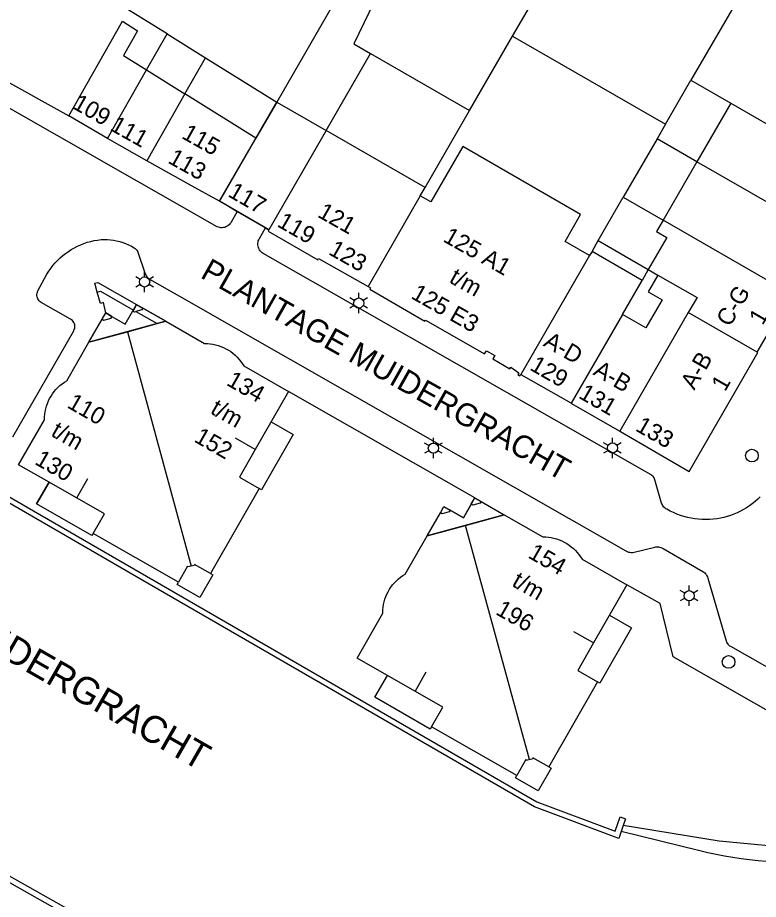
# Model space of a CAD drawing. Extents: x 122462 to 123306, y 485548 to 486417.
# Drawn here: x 122859.3 to 122924.9, y 486275.7 to 486353.8 of the extents above; entities that cross this region are included whole.
import ezdxf

# ---------------------------------------------------------------- set-up
doc = ezdxf.new("R2010")
doc.units = 0
for name, color, linetype in [('B-WE-IE-MEUBILAIR_WEGMEUBILAIR_VERKEERSBORD-S', 7, 'Continuous'), ('Level 1', 7, 'Continuous'), ('Level 10', 7, 'Continuous'), ('Level 11', 7, 'Continuous'), ('Level 15', 7, 'Continuous'), ('Level 16', 7, 'Continuous'), ('Level 17', 7, 'Continuous'), ('Level 19', 7, 'Continuous'), ('Level 30', 7, 'Continuous'), ('Level 31', 7, 'Continuous'), ('Level 34', 7, 'Continuous'), ('Level 4', 7, 'Continuous'), ('Level 50', 7, 'Continuous'), ('Level 53', 7, 'Continuous'), ('N werkgrens', 7, 'Continuous'), ('N-WE-AL-T25', 7, 'Continuous'), ('N-WE-GR-BOOM_DOORWORTELBARE RUIMTE-G', 7, 'Continuous'), ('N-WE-GR-BOOM_STAM-G', 7, 'Continuous')]:
    doc.layers.add(name, color=color, linetype=linetype)

msp = doc.modelspace()

# ---------------------------------------------------------------- linework, layer by layer
at = {"layer": 'Level 1'}
for p, q in [((122890.168, 486360.142), (122882.227, 486346.357)), ((122870.691, 486349.212), (122872.514, 486352.414)), ((122899.311, 486345.612), (122903.119, 486352.212)), ((122903.119, 486352.212), (122916.659, 486344.4)), ((122890.539, 486350.673), (122899.311, 486345.612)), ((122916.659, 486344.4), (122918.913, 486348.308)), ((122918.913, 486348.308), (122922.442, 486346.272)), ((122882.227, 486346.357), (122880.388, 486343.165)), ((122922.442, 486346.272), (122919.448, 486341.083)), ((122867.239, 486343.15), (122863.809, 486345.16)), ((122886.596, 486343.839), (122881.534, 486335.052)), ((122895.365, 486338.789), (122886.596, 486343.839)), ((122870.729, 486341.16), (122867.239, 486343.15)), ((122880.388, 486343.165), (122877.17, 486337.58)), ((122919.448, 486341.083), (122916.454, 486335.895)), ((122894.944, 486338.058), (122895.365, 486338.789)), ((122910.153, 486333.124), (122909.943, 486332.76)), ((122914.587, 486330.566), (122910.153, 486333.124)), ((122915.136, 486331.536), (122915.995, 486331.04)), ((122912.852, 486327.548), (122914.587, 486330.566)), ((122924.78, 486324.189), (122927.779, 486329.36)), ((122869.007, 486326.017), (122871.636, 486326.729)), ((122871.636, 486326.729), (122872.414, 486326.939)), ((122865.6, 486325.094), (122869.007, 486326.017)), ((122883.271, 486320.717), (122880.327, 486315.575)), ((122895.542, 486307.918), (122898.963, 486308.854)), ((122913.236, 486303.578), (122910.292, 486298.436))]:
    msp.add_line(p, q, dxfattribs=at)
for points in [[(122900.278, 486373.504), (122896.565, 486367.077), (122889.051, 486351.532), (122890.539, 486350.673)], [(122872.514, 486352.414), (122869.138, 486354.519), (122871.868, 486359.313), (122865.259, 486363.076)], [(122863.809, 486345.16), (122868.571, 486353.522), (122869.911, 486352.686), (122868.657, 486350.48), (122870.691, 486349.212)], [(122909.943, 486332.76), (122907.77, 486334.014), (122909.145, 486336.396), (122898.709, 486342.42), (122895.878, 486337.518), (122894.944, 486338.058)], [(122877.17, 486337.58), (122874.999, 486338.77), (122870.729, 486341.16)], [(122916.454, 486335.895), (122915.876, 486334.892), (122916.774, 486334.374), (122915.136, 486331.536)], [(122881.534, 486335.052), (122881.469, 486334.939), (122885.88, 486332.4), (122885.94, 486332.504), (122890.32, 486330.029)], [(122915.995, 486331.04), (122915.13, 486329.539), (122916.354, 486328.834), (122914.923, 486326.353), (122912.852, 486327.548)], [(122890.32, 486330.029), (122890.548, 486329.899), (122890.476, 486329.774), (122895.358, 486326.951), (122895.418, 486327.046), (122900.627, 486324.049), (122900.817, 486324.332), (122901.544, 486323.902), (122901.355, 486323.619), (122902.883, 486322.719), (122902.969, 486322.862), (122903.664, 486322.367), (122903.578, 486322.224), (122903.759, 486322.11), (122903.86, 486322.219)], [(122872.414, 486326.939), (122875.843, 486324.971), (122876.089, 486324.965), (122876.334, 486324.945), (122876.577, 486324.909), (122876.818, 486324.858), (122877.055, 486324.792), (122877.287, 486324.711), (122877.514, 486324.616), (122877.735, 486324.508), (122877.948, 486324.385), (122878.154, 486324.25), (122878.35, 486324.102), (122878.537, 486323.943), (122878.714, 486323.772), (122878.88, 486323.59), (122879.034, 486323.398), (122879.176, 486323.197), (122879.305, 486322.988), (122883.271, 486320.717)], [(122862.064, 486312.685), (122859.367, 486314.229), (122861.652, 486318.214), (122861.658, 486318.459), (122861.679, 486318.703), (122861.716, 486318.945), (122861.767, 486319.185), (122861.833, 486319.421), (122861.914, 486319.652), (122862.008, 486319.878), (122862.117, 486320.098), (122862.239, 486320.311), (122862.374, 486320.515), (122862.521, 486320.711), (122862.68, 486320.897), (122862.851, 486321.074), (122863.032, 486321.239), (122863.223, 486321.393), (122863.423, 486321.534), (122863.631, 486321.663), (122865.6, 486325.094)], [(122912.615, 486317.19), (122912.679, 486317.16), (122918.769, 486313.63), (122924.83, 486324.16), (122924.78, 486324.189)], [(122903.86, 486322.219), (122908.279, 486319.699), (122908.31, 486319.675)], [(122908.31, 486319.675), (122908.34, 486319.65), (122912.549, 486317.219), (122912.615, 486317.19)], [(122880.327, 486315.575), (122878.923, 486313.124), (122880.681, 486312.117), (122876.368, 486304.585), (122874.945, 486305.4), (122874.999, 486305.313), (122874.665, 486305.239)], [(122874.665, 486305.239), (122874.364, 486305.165), (122874.342, 486305.252), (122873.522, 486303.82), (122865.976, 486308.146), (122866.967, 486309.878), (122862.064, 486312.685)], [(122898.963, 486308.854), (122902.384, 486309.789), (122905.808, 486307.832), (122906.054, 486307.826), (122906.299, 486307.806), (122906.542, 486307.77), (122906.783, 486307.719), (122907.02, 486307.653), (122907.252, 486307.572), (122907.479, 486307.477), (122907.7, 486307.369), (122907.913, 486307.246), (122908.119, 486307.111), (122908.315, 486306.963), (122908.502, 486306.804), (122908.679, 486306.633), (122908.845, 486306.451), (122908.999, 486306.259), (122909.141, 486306.058), (122909.27, 486305.849), (122913.236, 486303.578)], [(122910.292, 486298.436), (122908.888, 486295.985), (122910.646, 486294.978), (122906.333, 486287.446), (122904.91, 486288.261), (122904.932, 486288.174), (122904.329, 486288.026), (122904.307, 486288.113), (122903.487, 486286.681), (122895.941, 486291.007), (122896.934, 486292.742), (122889.341, 486297.09), (122891.617, 486301.064), (122891.617, 486301.112), (122891.625, 486301.355), (122891.648, 486301.597), (122891.686, 486301.837), (122891.739, 486302.074), (122891.806, 486302.308), (122891.887, 486302.537), (122891.983, 486302.761), (122892.092, 486302.978), (122892.214, 486303.188), (122892.349, 486303.391), (122892.495, 486303.584), (122892.654, 486303.769), (122892.824, 486303.943), (122893.004, 486304.106), (122893.193, 486304.258), (122893.392, 486304.398), (122893.599, 486304.526), (122895.542, 486307.918)]]:
    msp.add_lwpolyline(points, dxfattribs=at)
at = {"layer": 'Level 10'}
for points in [[(122881.534, 486335.052), (122881.225, 486335.231), (122877.17, 486337.58), (122882.227, 486346.357), (122886.596, 486343.839), (122881.534, 486335.052)], [(122865.6, 486325.094), (122866.764, 486327.13), (122867.104, 486327.69), (122867.638, 486327.366), (122868.817, 486326.69), (122869.81, 486328.425), (122872.414, 486326.939), (122865.6, 486325.094)], [(122895.542, 486307.918), (122896.72, 486309.975), (122897.038, 486310.529), (122898.773, 486309.535), (122899.776, 486311.286), (122902.384, 486309.789), (122895.542, 486307.918)]]:
    msp.add_lwpolyline(points, dxfattribs=at)
at = {"layer": 'Level 11'}
for points in [[(122881.731, 486318.028), (122883.688, 486316.906), (122880.881, 486312.003), (122880.681, 486312.117)], [(122865.976, 486308.146), (122865.862, 486307.947), (122860.961, 486310.757), (122862.064, 486312.685)], [(122876.368, 486304.585), (122876.568, 486304.47), (122875.421, 486302.467), (122873.408, 486303.621), (122873.522, 486303.82)], [(122911.696, 486300.889), (122913.653, 486299.767), (122910.846, 486294.864), (122910.646, 486294.978)], [(122895.941, 486291.007), (122895.827, 486290.808), (122890.926, 486293.618), (122892.031, 486295.549)], [(122906.333, 486287.446), (122906.533, 486287.331), (122905.386, 486285.328), (122903.373, 486286.482), (122903.487, 486286.681)]]:
    msp.add_lwpolyline(points, dxfattribs=at)
at = {"layer": 'Level 15'}
for p, q in [((122867.958, 486271.887), (122836.433, 486289.708)), ((122912.909, 486282.251), (122912.737, 486281.734))]:
    msp.add_line(p, q, dxfattribs=at)
for points in [[(122912.737, 486281.734), (122912.526, 486281.101), (122905.067, 486283.898), (122870.373, 486303.971), (122843.235, 486319.671), (122843.931, 486320.873)], [(122843.931, 486320.873), (122844.364, 486320.623), (122843.918, 486319.854), (122860.687, 486310.153), (122905.279, 486284.354), (122912.216, 486281.752), (122912.639, 486283.02), (122913.113, 486282.862), (122912.909, 486282.251)], [(122836.678, 486290.144), (122855.323, 486279.604), (122883.469, 486263.694), (122893.071, 486258.228), (122893.919, 486257.764), (122894.775, 486257.313), (122895.637, 486256.875), (122896.507, 486256.452), (122897.382, 486256.042), (122898.265, 486255.646), (122899.153, 486255.263), (122900.047, 486254.895), (122900.947, 486254.541), (122901.852, 486254.201), (122902.763, 486253.876), (122903.679, 486253.565), (122904.599, 486253.268), (122905.524, 486252.986), (122906.453, 486252.718), (122907.387, 486252.465), (122908.324, 486252.227), (122909.265, 486252.004), (122910.209, 486251.795)]]:
    msp.add_lwpolyline(points, dxfattribs=at)
at = {"layer": 'Level 16'}
msp.add_lwpolyline([(122925.601, 486279.07), (122924.855, 486279.135), (122924.111, 486279.215), (122923.368, 486279.31), (122922.627, 486279.421), (122921.889, 486279.547), (122921.154, 486279.688), (122920.422, 486279.845), (122919.693, 486280.017), (122912.737, 486281.734)], dxfattribs=at)
at = {"layer": 'Level 17'}
for p, q in [((122878.728, 486336.677), (122881.225, 486335.231)), ((122881.225, 486335.231), (122881.534, 486335.052)), ((122899.776, 486311.286), (122883.271, 486320.717)), ((122862.064, 486312.685), (122860.961, 486310.757)), ((122895.542, 486307.918), (122896.72, 486309.975))]:
    msp.add_line(p, q, dxfattribs=at)
for points in [[(122878.728, 486336.677), (122878.152, 486335.678), (122878.089, 486335.583), (122878.015, 486335.498), (122877.931, 486335.422), (122877.838, 486335.357), (122877.737, 486335.305), (122877.631, 486335.265), (122877.52, 486335.24), (122877.407, 486335.228), (122877.294, 486335.231), (122877.182, 486335.248), (122877.073, 486335.279), (122876.968, 486335.323), (122841.287, 486355.69)], [(122877.17, 486337.58), (122877.949, 486337.129), (122878.728, 486336.677)], [(122880.565, 486333.715), (122880.563, 486333.832), (122880.575, 486333.948), (122880.6, 486334.062), (122880.639, 486334.172), (122880.69, 486334.277), (122881.225, 486335.231)], [(122858.846, 486316.695), (122864.256, 486326.105), (122864.303, 486326.202), (122864.335, 486326.304), (122864.352, 486326.41), (122864.355, 486326.517), (122864.341, 486326.624), (122864.313, 486326.727), (122864.271, 486326.826), (122864.214, 486326.917), (122864.146, 486326.999), (122864.066, 486327.071), (122863.977, 486327.131), (122861.365, 486328.619), (122861.277, 486328.678), (122861.199, 486328.748), (122861.131, 486328.829), (122861.075, 486328.918), (122861.032, 486329.015), (122861.003, 486329.116), (122860.988, 486329.221), (122860.989, 486329.326), (122861.004, 486329.431), (122861.033, 486329.532), (122861.077, 486329.628), (122861.878, 486331.105), (122862.041, 486331.37), (122862.217, 486331.627), (122862.406, 486331.874), (122862.607, 486332.112), (122862.82, 486332.339), (122863.043, 486332.556), (122863.277, 486332.761), (122863.521, 486332.954), (122863.775, 486333.135), (122864.037, 486333.303), (122864.307, 486333.458), (122864.584, 486333.599), (122864.868, 486333.726), (122865.158, 486333.839), (122865.454, 486333.937), (122865.754, 486334.021), (122866.057, 486334.089), (122866.364, 486334.142), (122866.673, 486334.18), (122866.951, 486334.186), (122867.228, 486334.178), (122867.505, 486334.155), (122867.78, 486334.118)], [(122867.78, 486334.118), (122868.053, 486334.066), (122868.323, 486333.999), (122868.589, 486333.919), (122868.85, 486333.824), (122869.106, 486333.716), (122869.356, 486333.595), (122869.599, 486333.46), (122869.686, 486333.4), (122869.764, 486333.328), (122869.831, 486333.246), (122869.886, 486333.155), (122869.928, 486333.058), (122870.586, 486331.144), (122870.625, 486331.05), (122870.675, 486330.961), (122870.735, 486330.878), (122870.805, 486330.804), (122870.883, 486330.738), (122870.968, 486330.682), (122873.623, 486329.165), (122913.15, 486306.59), (122913.263, 486306.535), (122913.382, 486306.494), (122913.505, 486306.468), (122913.63, 486306.458), (122913.755, 486306.464), (122913.879, 486306.486), (122915.705, 486306.925), (122915.812, 486306.945), (122915.921, 486306.953), (122916.029, 486306.949), (122916.137, 486306.933), (122916.242, 486306.905), (122916.344, 486306.867), (122916.441, 486306.817), (122919.961, 486304.772), (122920.052, 486304.712), (122920.136, 486304.643), (122920.212, 486304.565), (122920.279, 486304.479), (122920.336, 486304.387), (122920.383, 486304.289), (122920.419, 486304.186), (122922.038, 486298.608), (122922.073, 486298.511), (122922.12, 486298.42), (122922.179, 486298.336), (122922.247, 486298.259), (122922.325, 486298.192), (122922.411, 486298.136), (122940.082, 486288.092)], [(122925.057, 486311.395), (122924.832, 486311.177), (122924.596, 486310.97), (122924.352, 486310.774), (122924.099, 486310.59), (122923.838, 486310.417), (122923.569, 486310.256), (122923.293, 486310.108), (122923.01, 486309.973), (122922.722, 486309.851), (122922.428, 486309.742), (122922.13, 486309.647), (122921.827, 486309.565), (122921.522, 486309.497), (122921.213, 486309.444), (122920.887, 486309.404), (122920.56, 486309.379), (122920.232, 486309.37), (122919.904, 486309.376), (122919.577, 486309.398), (122919.251, 486309.436), (122918.927, 486309.489), (122918.607, 486309.557), (122918.289, 486309.641), (122917.976, 486309.739), (122917.669, 486309.852), (122917.366, 486309.98), (122917.071, 486310.122), (122916.782, 486310.278), (122916.69, 486310.331), (122916.606, 486310.394), (122916.529, 486310.466), (122916.461, 486310.547), (122916.404, 486310.636), (122916.357, 486310.73), (122916.322, 486310.83), (122915.719, 486312.893), (122915.687, 486312.982), (122915.646, 486313.066), (122915.594, 486313.145), (122915.533, 486313.217), (122915.465, 486313.282), (122915.389, 486313.338), (122881.028, 486332.943), (122880.933, 486333.011), (122880.847, 486333.09), (122880.77, 486333.178), (122880.705, 486333.274), (122880.65, 486333.377), (122880.609, 486333.486), (122880.58, 486333.6), (122880.565, 486333.715)], [(122899.458, 486310.732), (122898.773, 486309.535), (122897.594, 486310.211)], [(122942.359, 486282.948), (122917.343, 486297.21), (122916.175, 486301.938), (122913.236, 486303.578)]]:
    msp.add_lwpolyline(points, dxfattribs=at)
at = {"layer": 'Level 19'}
for p, q in [((122886.596, 486343.839), (122890.539, 486350.673)), ((122895.365, 486338.789), (122899.311, 486345.612)), ((122916.659, 486344.4), (122915.92, 486343.119)), ((122915.92, 486343.119), (122912.926, 486337.931)), ((122919.448, 486341.083), (122915.92, 486343.119)), ((122910.71, 486334.09), (122912.926, 486337.931)), ((122912.926, 486337.931), (122916.454, 486335.895)), ((122910.153, 486333.124), (122910.71, 486334.09)), ((122910.71, 486334.09), (122915.136, 486331.536)), ((122915.136, 486331.536), (122914.587, 486330.566))]:
    msp.add_line(p, q, dxfattribs=at)
msp.add_lwpolyline([(122938.958, 486281.32), (122938.331, 486281.138), (122937.699, 486280.97), (122937.064, 486280.817), (122936.426, 486280.679), (122935.785, 486280.555), (122935.141, 486280.446), (122934.494, 486280.352), (122933.846, 486280.273), (122933.196, 486280.208), (122932.545, 486280.159), (122931.892, 486280.125), (122931.24, 486280.106), (122930.586, 486280.102), (122929.933, 486280.112), (122929.281, 486280.138), (122928.629, 486280.179), (122927.978, 486280.235), (122921.409, 486280.874), (122912.909, 486282.251)], dxfattribs=at)
at = {"layer": 'Level 30'}
for p, q in [((122865.6, 486325.094), (122866.764, 486327.13)), ((122869.743, 486327.813), (122871.636, 486326.729))]:
    msp.add_line(p, q, dxfattribs=at)
for points in [[(122866.334, 486329.528), (122866.616, 486329.605), (122869.531, 486327.935)], [(122867.104, 486327.69), (122866.875, 486328.598), (122866.609, 486328.525), (122866.334, 486329.528)], [(122869.531, 486327.935), (122869.493, 486327.871), (122869.641, 486327.787), (122869.743, 486327.813)], [(122866.764, 486327.13), (122866.912, 486327.045), (122867.554, 486327.219), (122867.638, 486327.366), (122867.104, 486327.69)]]:
    msp.add_lwpolyline(points, dxfattribs=at)
at = {"layer": 'Level 31'}
for p, q in [((122869.81, 486328.425), (122869.531, 486327.935)), ((122872.414, 486326.939), (122870.377, 486328.103))]:
    msp.add_line(p, q, dxfattribs=at)
for points in [[(122866.334, 486329.528), (122866.118, 486330.319), (122866.381, 486330.391), (122869.81, 486328.425)], [(122870.377, 486328.103), (122870.292, 486327.955), (122869.743, 486327.813)]]:
    msp.add_lwpolyline(points, dxfattribs=at)
at = {"layer": 'Level 34'}
for p, q in [((122869.81, 486328.425), (122870.377, 486328.103)), ((122866.764, 486327.13), (122867.104, 486327.69)), ((122899.458, 486310.732), (122899.776, 486311.286))]:
    msp.add_line(p, q, dxfattribs=at)
for points in [[(122899.776, 486311.286), (122900.341, 486310.963), (122900.257, 486310.816), (122899.606, 486310.648), (122899.458, 486310.732)], [(122896.72, 486309.975), (122897.038, 486310.529), (122897.594, 486310.211)], [(122897.594, 486310.211), (122897.51, 486310.064), (122896.868, 486309.89), (122896.72, 486309.975)]]:
    msp.add_lwpolyline(points, dxfattribs=at)
at = {"layer": 'Level 4'}
for p, q in [((122903.119, 486352.212), (122911.631, 486366.945)), ((122924.897, 486358.678), (122918.913, 486348.308)), ((122872.514, 486352.414), (122875.926, 486350.287)), ((122875.926, 486350.287), (122882.227, 486346.357)), ((122867.239, 486343.15), (122870.691, 486349.212)), ((122870.691, 486349.212), (122874.103, 486347.084)), ((122874.103, 486347.084), (122870.729, 486341.16)), ((122922.442, 486346.272), (122933.779, 486339.729)), ((122930.78, 486334.545), (122919.448, 486341.083)), ((122894.944, 486338.058), (122890.32, 486330.029)), ((122927.779, 486329.36), (122916.454, 486335.895)), ((122909.943, 486332.76), (122903.86, 486322.219)), ((122912.852, 486327.548), (122908.31, 486319.675)), ((122918.683, 486327.706), (122912.615, 486317.19)), ((122924.78, 486324.189), (122918.683, 486327.706))]:
    msp.add_line(p, q, dxfattribs=at)
msp.add_lwpolyline([(122915.995, 486331.04), (122919.455, 486329.044), (122918.683, 486327.706)], dxfattribs=at)
at = {"layer": 'Level 50'}
for p, q in [((122870.532, 486330.874), (122870.532, 486331.324)), ((122870.142, 486330.649), (122869.752, 486330.874)), ((122871.311, 486330.874), (122870.921, 486330.649)), ((122870.142, 486330.199), (122869.752, 486329.974)), ((122870.532, 486329.524), (122870.532, 486329.974)), ((122871.311, 486329.974), (122870.921, 486330.199)), ((122889.492, 486329.004), (122889.492, 486329.454)), ((122889.102, 486328.779), (122888.712, 486329.004)), ((122890.271, 486329.004), (122889.881, 486328.779)), ((122889.102, 486328.329), (122888.712, 486328.104)), ((122889.492, 486327.654), (122889.492, 486328.104)), ((122890.271, 486328.104), (122889.881, 486328.329)), ((122896.106, 486316.149), (122896.106, 486316.599)), ((122911.964, 486316.166), (122911.964, 486316.616)), ((122895.716, 486315.924), (122895.326, 486316.149)), ((122895.716, 486315.474), (122895.326, 486315.249)), ((122896.885, 486316.149), (122896.495, 486315.924)), ((122896.885, 486315.249), (122896.495, 486315.474)), ((122911.574, 486315.941), (122911.184, 486316.166)), ((122911.574, 486315.491), (122911.184, 486315.266)), ((122912.743, 486316.166), (122912.353, 486315.941)), ((122912.743, 486315.266), (122912.353, 486315.491)), ((122896.106, 486314.799), (122896.106, 486315.249)), ((122911.964, 486314.816), (122911.964, 486315.266)), ((122918.361, 486302.844), (122917.971, 486303.069)), ((122918.751, 486303.069), (122918.751, 486303.519)), ((122919.53, 486303.069), (122919.14, 486302.844)), ((122918.361, 486302.394), (122917.971, 486302.169)), ((122918.751, 486301.719), (122918.751, 486302.169)), ((122919.53, 486302.169), (122919.14, 486302.394))]:
    msp.add_line(p, q, dxfattribs=at)
for centre in [(122870.532, 486330.424), (122889.492, 486328.554), (122896.106, 486315.699), (122911.964, 486315.716), (122918.751, 486302.619)]:
    msp.add_circle(centre, 0.45, dxfattribs=at)
at = {"layer": 'Level 53'}
for centre in [(122924.314, 486315.039), (122922.251, 486296.753)]:
    msp.add_circle(centre, 0.56, dxfattribs=at)
at = {"layer": 'N werkgrens'}
msp.add_line((122856.65, 486349.14), (122863.809, 486345.16), dxfattribs=at)
at = {"layer": 'N-WE-AL-T25'}
for p, q in [((122874.103, 486347.084), (122875.926, 486350.287)), ((122880.388, 486343.165), (122874.103, 486347.084)), ((122869.007, 486326.017), (122874.665, 486305.239)), ((122880.327, 486315.575), (122878.591, 486316.569)), ((122864.516, 486311.282), (122865.512, 486313.02)), ((122904.63, 486288.1), (122898.963, 486308.854)), ((122910.292, 486298.436), (122908.557, 486299.43)), ((122894.483, 486294.146), (122895.477, 486295.881))]:
    msp.add_line(p, q, dxfattribs=at)

# ---------------------------------------------------------------- texts
at = {"layer": 'B-WE-IE-MEUBILAIR_WEGMEUBILAIR_VERKEERSBORD-S'}
for s, rotation, p in [('109', 330.26995, (122864.047, 486345.867)), ('111', 330.65142, (122867.379, 486343.923)), ('115', 330.76343, (122873.723, 486343.208)), ('113', 330.76343, (122872.502, 486341.027)), ('117', 330.03652, (122877.824, 486338.057)), ('121', 330.54049, (122885.755, 486336.239)), ('119', 330.03652, (122882.179, 486335.4)), ('125 A1', 330.5594, (122896.876, 486334.059)), ('123', 330.54049, (122886.735, 486332.918)), ('t/m', 330.5594, (122897.412, 486330.439)), ('125 E3', 330.5594, (122894.036, 486329.025)), ('C-G', 59.88778, (122922.369, 486326.371)), ('1', 59.91219, (122925.266, 486326.521)), ('A-D', 330.30541, (122905.757, 486324.798)), ('A-B', 60.07961, (122919.213, 486320.776)), ('129', 330.05514, (122904.554, 486322.688)), ('A-B', 330.05514, (122910.171, 486322.249)), ('134', 330.26313, (122877.694, 486321.332)), ('1', 60.07961, (122921.939, 486320.64)), ('131', 330.05514, (122908.879, 486320.195)), ('110', 330.2032, (122863.578, 486319.347)), ('t/m', 330.26313, (122876.258, 486318.827)), ('t/m', 330.2032, (122862.14, 486316.84)), ('133', 330.05514, (122913.91, 486317.297)), ('152', 330.26313, (122874.822, 486316.318)), ('130', 330.2032, (122860.705, 486314.331)), ('154', 330.26313, (122904.398, 486306.041)), ('t/m', 330.26313, (122902.965, 486303.533)), ('196', 330.26313, (122901.532, 486301.021))]:
    msp.add_text(s, height=1.5, rotation=rotation, dxfattribs=at).set_placement(p)
at = {"layer": 'N-WE-GR-BOOM_DOORWORTELBARE RUIMTE-G'}
msp.add_text('PLANTAGE MUIDERGRACHT', height=2, rotation=330.592, dxfattribs=at).set_placement((122875.378, 486330.854))
at = {"layer": 'N-WE-GR-BOOM_STAM-G'}
msp.add_text('PLANTAGE MUIDERGRACHT', height=2.4, rotation=330.17126, dxfattribs=at).set_placement((122837.058, 486309.059))

doc.saveas('drawing.dxf')
